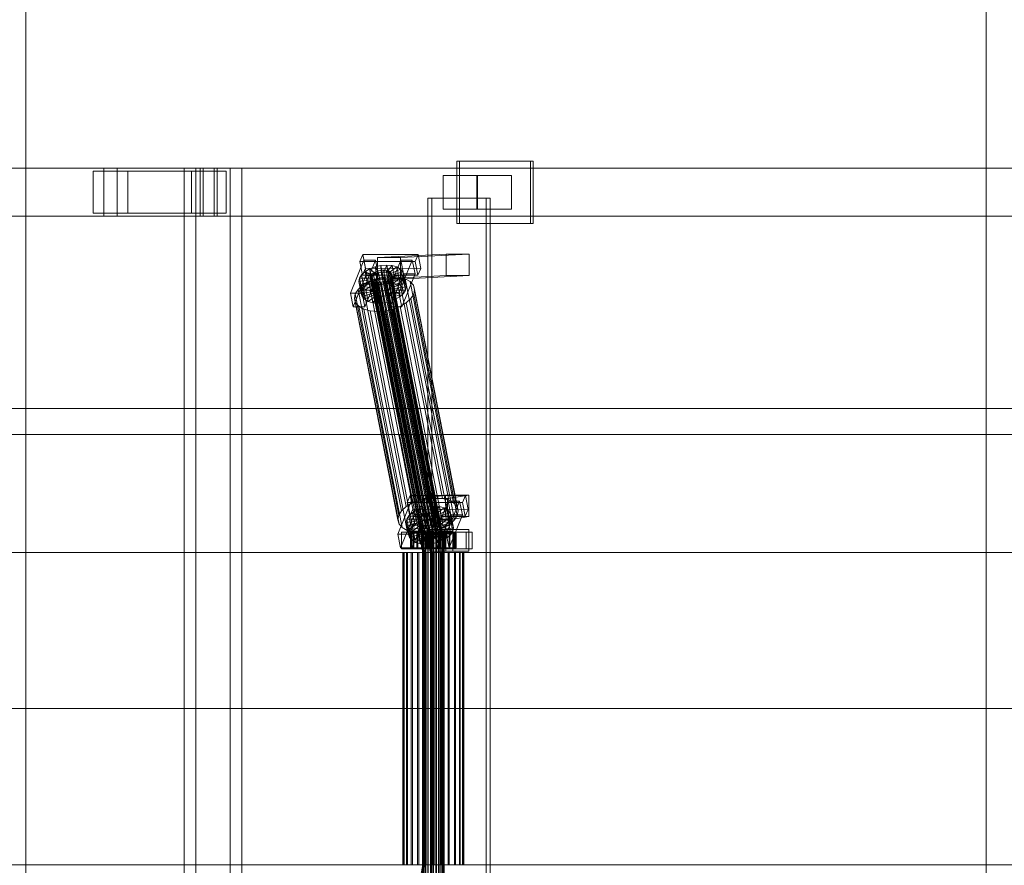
# Model space of a CAD drawing. Header units: millimetres. Extents: x -4395 to 65662, y -65530 to 6847.
# Tile 501 of 656: x 2519 to 3339, y -18130 to -17426. Entities that reach past the tile are written whole.
import ezdxf

# ---------------------------------------------------------------- set-up
doc = ezdxf.new("R2010")
doc.units = ezdxf.units.MM
doc.layers.add('superior_C01', color=7, linetype='Continuous', lineweight=0)
doc.layers.add('superior_tolva', color=7, linetype='Continuous', lineweight=0)

msp = doc.modelspace()

# ---------------------------------------------------------------- linework, layer by layer
at = {"layer": 'superior_C01'}
for p, q in [((2944.641, -17544), (2883.243, -17544)), ((2883.243, -17544), (2883.243, -17596)), ((2885.501, -17544), (2883.243, -17544)), ((2885.501, -17596), (2885.501, -17544)), ((2885.501, -17544), (2946.899, -17544)), ((2944.641, -17596), (2944.641, -17544)), ((2944.641, -17544), (2946.899, -17544)), ((2946.899, -17544), (2946.899, -17596)), ((2589.177, -17550), (1437.97, -17550)), ((1449.26, -17550), (2600.468, -17550)), ((2672.163, -17550), (1485.391, -17550)), ((1494.418, -17550), (2681.189, -17550)), ((2609.213, -17552.5), (2580.432, -17552.5)), ((2580.432, -17552.5), (2580.432, -17587.5)), ((2662.286, -17552.5), (2580.432, -17552.5)), ((2589.177, -17550), (2589.177, -17590)), ((2600.468, -17550), (2589.177, -17550)), ((3740.385, -17550), (2589.177, -17550)), ((2600.468, -17590), (2600.468, -17550)), ((2600.468, -17550), (3751.675, -17550)), ((2609.213, -17587.5), (2609.213, -17552.5)), ((2609.213, -17552.5), (2691.066, -17552.5)), ((2694.452, -17550), (2656.078, -17550)), ((2656.078, -17550), (2656.078, -18450)), ((2665.957, -17550), (2656.078, -17550)), ((2662.286, -17587.5), (2662.286, -17552.5)), ((2662.286, -17552.5), (2691.066, -17552.5)), ((2665.957, -18450), (2665.957, -17550)), ((2665.957, -17550), (2704.331, -17550)), ((2669.62, -17550), (2683.732, -17550)), ((2669.62, -17590), (2669.62, -17550)), ((3820.827, -17550), (2669.62, -17550)), ((2672.163, -17550), (2672.163, -17590)), ((2681.189, -17550), (2672.163, -17550)), ((2681.189, -17590), (2681.189, -17550)), ((2683.732, -17550), (2683.732, -17590)), ((2683.732, -17550), (3834.94, -17550)), ((2691.066, -17552.5), (2691.066, -17587.5)), ((2694.452, -18450), (2694.452, -17550)), ((2694.452, -17550), (2704.331, -17550)), ((2704.331, -17550), (2704.331, -18450)), ((2900.702, -17556), (2871.922, -17556)), ((2871.922, -17556), (2871.922, -17584)), ((2900.116, -17556), (2871.922, -17556)), ((2900.116, -17584), (2900.116, -17556)), ((2900.116, -17556), (2928.896, -17556)), ((2900.702, -17584), (2900.702, -17556)), ((2900.702, -17556), (2928.896, -17556)), ((2928.896, -17556), (2928.896, -17584)), ((2907.856, -17575), (2859.122, -17575)), ((2859.122, -17575), (2859.122, -18425)), ((2862.509, -17575), (2859.122, -17575)), ((2862.509, -18425), (2862.509, -17575)), ((2862.509, -17575), (2911.243, -17575)), ((2907.856, -18425), (2907.856, -17575)), ((2907.856, -17575), (2911.243, -17575)), ((2911.243, -17575), (2911.243, -18425)), ((2871.922, -17584), (2900.702, -17584)), ((2871.922, -17584), (2900.116, -17584)), ((2928.896, -17584), (2900.116, -17584)), ((2928.896, -17584), (2900.702, -17584)), ((1437.97, -17590), (2589.177, -17590)), ((1449.26, -17590), (2600.468, -17590)), ((1485.391, -17590), (2672.163, -17590)), ((1494.418, -17590), (2681.189, -17590)), ((2580.432, -17587.5), (2609.213, -17587.5)), ((2662.286, -17587.5), (2580.432, -17587.5)), ((2589.177, -17590), (2600.468, -17590)), ((2589.177, -17590), (3740.385, -17590)), ((2600.468, -17590), (3751.675, -17590)), ((2691.066, -17587.5), (2609.213, -17587.5)), ((2691.066, -17587.5), (2662.286, -17587.5)), ((2683.732, -17590), (2669.62, -17590)), ((2669.62, -17590), (3820.827, -17590)), ((2672.163, -17590), (2681.189, -17590)), ((2683.732, -17590), (3834.94, -17590)), ((2883.243, -17596), (2944.641, -17596)), ((2883.243, -17596), (2885.501, -17596)), ((2946.899, -17596), (2885.501, -17596)), ((2946.899, -17596), (2944.641, -17596)), ((2805.994, -17626.449), (2794.864, -17653.98)), ((2804.971, -17621.857), (2802.652, -17627.592)), ((2804.458, -17653.992), (2815.587, -17626.461)), ((2807.224, -17633.325), (2804.971, -17621.857)), ((2804.971, -17621.857), (2851.019, -17621.914)), ((2808.247, -17637.917), (2805.994, -17626.449)), ((2805.994, -17626.449), (2815.587, -17626.461)), ((2815.587, -17626.461), (2817.841, -17637.929)), ((2874.366, -17621.488), (2817.174, -17624.356)), ((2836.361, -17624.356), (2817.174, -17624.356)), ((2817.174, -17624.356), (2817.246, -17642.354)), ((2836.693, -17626.487), (2825.563, -17654.019)), ((2835.157, -17654.031), (2846.286, -17626.499)), ((2836.361, -17624.356), (2893.553, -17621.488)), ((2836.432, -17642.354), (2836.361, -17624.356)), ((2838.946, -17637.955), (2836.693, -17626.487)), ((2836.693, -17626.487), (2846.286, -17626.499)), ((2846.286, -17626.499), (2848.54, -17637.967)), ((2848.701, -17627.65), (2851.019, -17621.914)), ((2851.019, -17621.914), (2853.273, -17633.382)), ((2874.438, -17639.486), (2874.366, -17621.488)), ((2874.366, -17621.488), (2893.553, -17621.488)), ((2893.553, -17621.488), (2893.625, -17639.486)), ((2848.701, -17627.65), (2802.652, -17627.592)), ((2802.652, -17627.592), (2804.906, -17639.061)), ((2804.906, -17639.061), (2807.224, -17633.325)), ((2806.922, -17636.164), (2810.731, -17633.91)), ((2853.273, -17633.382), (2807.224, -17633.325)), ((2810.731, -17633.91), (2815.206, -17632.183)), ((2810.731, -17633.91), (2815.875, -17637.975)), ((2812.662, -17643.74), (2810.731, -17633.91)), ((2815.206, -17632.183), (2820.042, -17631.1)), ((2815.206, -17632.183), (2817.995, -17637.157)), ((2817.137, -17642.013), (2815.206, -17632.183)), ((2817.673, -17635.518), (2819.964, -17635.005)), ((2819.964, -17635.005), (2822.269, -17634.832)), ((2861.973, -17848.804), (2819.964, -17635.005)), ((2820.042, -17631.1), (2824.91, -17630.735)), ((2820.042, -17631.1), (2820.286, -17636.643)), ((2821.974, -17640.93), (2820.042, -17631.1)), ((2822.269, -17634.832), (2824.433, -17635.011)), ((2864.279, -17848.631), (2822.269, -17634.832)), ((2824.91, -17630.735), (2822.591, -17636.47)), ((2824.433, -17635.011), (2826.307, -17635.529)), ((2866.442, -17848.809), (2824.433, -17635.011)), ((2829.477, -17631.112), (2824.755, -17636.649)), ((2826.841, -17640.564), (2824.91, -17630.735)), ((2824.91, -17630.735), (2829.477, -17631.112)), ((2833.433, -17632.206), (2826.629, -17637.167)), ((2836.508, -17633.943), (2828.085, -17637.99)), ((2831.409, -17640.942), (2829.477, -17631.112)), ((2829.477, -17631.112), (2833.433, -17632.206)), ((2835.365, -17642.036), (2833.433, -17632.206)), ((2833.433, -17632.206), (2836.508, -17633.943)), ((2838.44, -17643.772), (2836.508, -17633.943)), ((2836.508, -17633.943), (2838.493, -17636.203)), ((2850.954, -17639.118), (2848.701, -17627.65)), ((2853.273, -17633.382), (2850.954, -17639.118)), ((2797.118, -17665.449), (2808.247, -17637.917)), ((2801.758, -17644.431), (2802.277, -17641.61)), ((2801.758, -17644.431), (2811.625, -17642.958)), ((2802.277, -17641.61), (2804.038, -17638.79)), ((2802.277, -17641.61), (2811.87, -17641.622)), ((2804.208, -17651.44), (2802.277, -17641.61)), ((2804.038, -17638.79), (2806.922, -17636.164)), ((2804.038, -17638.79), (2812.705, -17640.286)), ((2805.97, -17648.62), (2804.038, -17638.79)), ((2804.906, -17639.061), (2850.954, -17639.118)), ((2817.841, -17637.929), (2806.711, -17665.461)), ((2806.922, -17636.164), (2814.071, -17639.042)), ((2808.853, -17645.994), (2806.922, -17636.164)), ((2817.841, -17637.929), (2808.247, -17637.917)), ((2810.014, -17644.416), (2815.997, -17642.107)), ((2811.303, -17641.32), (2811.549, -17639.983)), ((2811.662, -17642.566), (2811.303, -17641.32)), ((2853.312, -17855.119), (2811.303, -17641.32)), ((2811.549, -17639.983), (2812.383, -17638.648)), ((2853.558, -17853.782), (2811.549, -17639.983)), ((2811.87, -17641.622), (2811.625, -17642.958)), ((2811.625, -17642.958), (2811.984, -17644.204)), ((2811.625, -17642.958), (2813.556, -17652.788)), ((2812.602, -17643.637), (2811.662, -17642.566)), ((2853.671, -17856.365), (2811.662, -17642.566)), ((2812.705, -17640.286), (2811.87, -17641.622)), ((2811.87, -17641.622), (2813.802, -17651.452)), ((2812.383, -17638.648), (2813.749, -17637.404)), ((2854.392, -17852.446), (2812.383, -17638.648)), ((2817.137, -17642.013), (2812.662, -17643.74)), ((2814.071, -17639.042), (2812.705, -17640.286)), ((2812.705, -17640.286), (2814.636, -17650.116)), ((2813.749, -17637.404), (2815.553, -17636.336)), ((2855.758, -17851.202), (2813.749, -17637.404)), ((2815.875, -17637.975), (2814.071, -17639.042)), ((2814.071, -17639.042), (2816.002, -17648.872)), ((2815.553, -17636.336), (2817.673, -17635.518)), ((2857.562, -17850.135), (2815.553, -17636.336)), ((2817.995, -17637.157), (2815.875, -17637.975)), ((2815.875, -17637.975), (2817.806, -17647.804)), ((2815.997, -17642.107), (2822.462, -17640.659)), ((2852.211, -17826.416), (2815.997, -17642.107)), ((2821.974, -17640.93), (2817.137, -17642.013)), ((2819.926, -17646.986), (2817.137, -17642.013)), ((2874.438, -17639.486), (2817.246, -17642.354)), ((2817.246, -17642.354), (2836.432, -17642.354)), ((2859.682, -17849.317), (2817.673, -17635.518)), ((2820.286, -17636.643), (2817.995, -17637.157)), ((2817.995, -17637.157), (2819.926, -17646.986)), ((2822.591, -17636.47), (2820.286, -17636.643)), ((2820.286, -17636.643), (2822.217, -17646.473)), ((2826.841, -17640.564), (2821.974, -17640.93)), ((2822.217, -17646.473), (2821.974, -17640.93)), ((2822.462, -17640.659), (2828.969, -17640.17)), ((2858.677, -17824.968), (2822.462, -17640.659)), ((2822.591, -17636.47), (2824.523, -17646.3)), ((2824.755, -17636.649), (2822.591, -17636.47)), ((2824.523, -17646.3), (2826.841, -17640.564)), ((2824.755, -17636.649), (2826.686, -17646.479)), ((2826.629, -17637.167), (2824.755, -17636.649)), ((2826.616, -17642.585), (2824.812, -17643.652)), ((2826.307, -17635.529), (2827.763, -17636.352)), ((2868.316, -17849.328), (2826.307, -17635.529)), ((2827.982, -17641.341), (2826.616, -17642.585)), ((2868.626, -17856.383), (2826.616, -17642.585)), ((2826.629, -17637.167), (2828.56, -17646.997)), ((2828.085, -17637.99), (2826.629, -17637.167)), ((2826.686, -17646.479), (2831.409, -17640.942)), ((2831.409, -17640.942), (2826.841, -17640.564)), ((2826.938, -17644.223), (2828.304, -17642.979)), ((2827.763, -17636.352), (2828.703, -17637.422)), ((2869.773, -17850.15), (2827.763, -17636.352)), ((2827.817, -17665.487), (2838.946, -17637.955)), ((2828.817, -17640.005), (2827.982, -17641.341)), ((2869.992, -17855.139), (2827.982, -17641.341)), ((2828.085, -17637.99), (2830.017, -17647.82)), ((2829.025, -17639.061), (2828.085, -17637.99)), ((2828.304, -17642.979), (2829.139, -17641.643)), ((2836.971, -17644.475), (2828.304, -17642.979)), ((2828.304, -17642.979), (2830.236, -17652.809)), ((2828.56, -17646.997), (2835.365, -17642.036)), ((2828.703, -17637.422), (2829.063, -17638.668)), ((2870.713, -17851.221), (2828.703, -17637.422)), ((2829.063, -17638.668), (2828.817, -17640.005)), ((2828.817, -17640.005), (2870.826, -17853.804)), ((2828.969, -17640.17), (2835.075, -17640.674)), ((2865.184, -17824.479), (2828.969, -17640.17)), ((2838.493, -17636.203), (2829.025, -17639.061)), ((2829.025, -17639.061), (2830.957, -17648.891)), ((2829.384, -17640.307), (2829.025, -17639.061)), ((2871.072, -17852.467), (2829.063, -17638.668)), ((2829.139, -17641.643), (2829.384, -17640.307)), ((2829.139, -17641.643), (2838.732, -17641.655)), ((2831.07, -17651.473), (2829.139, -17641.643)), ((2839.251, -17638.834), (2829.384, -17640.307)), ((2829.384, -17640.307), (2831.316, -17650.137)), ((2835.365, -17642.036), (2831.409, -17640.942)), ((2835.075, -17640.674), (2840.364, -17642.137)), ((2871.29, -17824.984), (2835.075, -17640.674)), ((2838.44, -17643.772), (2835.365, -17642.036)), ((2893.625, -17639.486), (2836.432, -17642.354)), ((2838.732, -17641.655), (2836.971, -17644.475)), ((2848.54, -17637.967), (2837.41, -17665.499)), ((2840.424, -17646.033), (2838.493, -17636.203)), ((2838.493, -17636.203), (2839.251, -17638.834)), ((2839.251, -17638.834), (2838.732, -17641.655)), ((2838.732, -17641.655), (2840.663, -17651.485)), ((2848.54, -17637.967), (2838.946, -17637.955)), ((2841.183, -17648.664), (2839.251, -17638.834)), ((2840.364, -17642.137), (2844.474, -17644.459)), ((2876.579, -17826.446), (2840.364, -17642.137)), ((2893.625, -17639.486), (2874.438, -17639.486)), ((2798.713, -17654.709), (2801.067, -17650.939)), ((2801.067, -17650.939), (2804.922, -17647.428)), ((2837.282, -17835.248), (2801.067, -17650.939)), ((2802.516, -17647.062), (2801.758, -17644.431)), ((2803.689, -17654.261), (2801.758, -17644.431)), ((2802.516, -17647.062), (2811.984, -17644.204)), ((2804.501, -17649.322), (2802.516, -17647.062)), ((2804.448, -17656.892), (2802.516, -17647.062)), ((2804.208, -17651.44), (2803.689, -17654.261)), ((2805.97, -17648.62), (2804.208, -17651.44)), ((2813.802, -17651.452), (2804.208, -17651.44)), ((2804.501, -17649.322), (2812.924, -17645.275)), ((2807.576, -17651.059), (2804.501, -17649.322)), ((2806.432, -17659.152), (2804.501, -17649.322)), ((2804.922, -17647.428), (2810.014, -17644.416)), ((2841.137, -17831.737), (2804.922, -17647.428)), ((2808.853, -17645.994), (2805.97, -17648.62)), ((2814.636, -17650.116), (2805.97, -17648.62)), ((2807.576, -17651.059), (2814.38, -17646.098)), ((2811.532, -17652.153), (2807.576, -17651.059)), ((2809.507, -17660.889), (2807.576, -17651.059)), ((2812.662, -17643.74), (2808.853, -17645.994)), ((2816.002, -17648.872), (2808.853, -17645.994)), ((2846.229, -17828.725), (2810.014, -17644.416)), ((2811.532, -17652.153), (2816.254, -17646.616)), ((2811.984, -17644.204), (2812.924, -17645.275)), ((2811.984, -17644.204), (2813.915, -17654.034)), ((2814.058, -17644.459), (2812.602, -17643.637)), ((2854.611, -17857.435), (2812.602, -17643.637)), ((2817.806, -17647.804), (2812.662, -17643.74)), ((2812.924, -17645.275), (2814.38, -17646.098)), ((2812.924, -17645.275), (2814.855, -17655.105)), ((2813.556, -17652.788), (2813.802, -17651.452)), ((2813.802, -17651.452), (2814.636, -17650.116)), ((2815.932, -17644.978), (2814.058, -17644.459)), ((2856.068, -17858.258), (2814.058, -17644.459)), ((2814.38, -17646.098), (2816.254, -17646.616)), ((2814.38, -17646.098), (2816.312, -17655.927)), ((2814.636, -17650.116), (2816.002, -17648.872)), ((2818.096, -17645.156), (2815.932, -17644.978)), ((2857.941, -17858.776), (2815.932, -17644.978)), ((2816.002, -17648.872), (2817.806, -17647.804)), ((2816.099, -17652.53), (2818.418, -17646.795)), ((2816.254, -17646.616), (2818.418, -17646.795)), ((2816.254, -17646.616), (2818.186, -17656.446)), ((2817.806, -17647.804), (2819.926, -17646.986)), ((2820.402, -17644.983), (2818.096, -17645.156)), ((2860.105, -17858.955), (2818.096, -17645.156)), ((2818.418, -17646.795), (2820.723, -17646.622)), ((2818.418, -17646.795), (2820.349, -17656.624)), ((2819.926, -17646.986), (2822.217, -17646.473)), ((2822.692, -17644.47), (2820.402, -17644.983)), ((2862.411, -17858.782), (2820.402, -17644.983)), ((2820.723, -17646.622), (2823.014, -17646.108)), ((2820.967, -17652.165), (2820.723, -17646.622)), ((2820.723, -17646.622), (2822.655, -17656.451)), ((2825.803, -17651.082), (2820.967, -17652.165)), ((2822.217, -17646.473), (2824.523, -17646.3)), ((2824.812, -17643.652), (2822.692, -17644.47)), ((2864.702, -17858.269), (2822.692, -17644.47)), ((2823.014, -17646.108), (2825.134, -17645.29)), ((2825.803, -17651.082), (2823.014, -17646.108)), ((2823.014, -17646.108), (2824.946, -17655.938)), ((2824.523, -17646.3), (2826.686, -17646.479)), ((2866.821, -17857.451), (2824.812, -17643.652)), ((2825.134, -17645.29), (2826.938, -17644.223)), ((2830.278, -17649.355), (2825.134, -17645.29)), ((2825.134, -17645.29), (2827.066, -17655.12)), ((2830.278, -17649.355), (2825.803, -17651.082)), ((2827.734, -17660.912), (2825.803, -17651.082)), ((2826.686, -17646.479), (2828.56, -17646.997)), ((2834.087, -17647.101), (2826.938, -17644.223)), ((2826.938, -17644.223), (2828.87, -17654.053)), ((2828.56, -17646.997), (2830.017, -17647.82)), ((2830.017, -17647.82), (2838.44, -17643.772)), ((2830.017, -17647.82), (2830.957, -17648.891)), ((2831.07, -17651.473), (2830.236, -17652.809)), ((2834.087, -17647.101), (2830.278, -17649.355)), ((2832.21, -17659.184), (2830.278, -17649.355)), ((2830.957, -17648.891), (2840.424, -17646.033)), ((2830.957, -17648.891), (2831.316, -17650.137)), ((2831.316, -17650.137), (2831.07, -17651.473)), ((2840.663, -17651.485), (2831.07, -17651.473)), ((2831.316, -17650.137), (2841.183, -17648.664)), ((2836.971, -17644.475), (2834.087, -17647.101)), ((2836.019, -17656.931), (2834.087, -17647.101)), ((2838.902, -17654.305), (2836.971, -17644.475)), ((2840.424, -17646.033), (2838.44, -17643.772)), ((2838.902, -17654.305), (2840.663, -17651.485)), ((2841.183, -17648.664), (2840.424, -17646.033)), ((2840.663, -17651.485), (2841.183, -17648.664)), ((2844.474, -17644.459), (2847.127, -17647.481)), ((2880.689, -17828.768), (2844.474, -17644.459)), ((2847.127, -17647.481), (2848.141, -17650.998)), ((2883.342, -17831.79), (2847.127, -17647.481)), ((2848.141, -17650.998), (2847.447, -17654.769)), ((2884.356, -17835.307), (2848.141, -17650.998)), ((2804.458, -17653.992), (2794.864, -17653.98)), ((2794.864, -17653.98), (2797.118, -17665.449)), ((2798.019, -17658.48), (2798.713, -17654.709)), ((2799.032, -17661.997), (2798.019, -17658.48)), ((2834.233, -17842.789), (2798.019, -17658.48)), ((2834.927, -17839.018), (2798.713, -17654.709)), ((2813.556, -17652.788), (2803.689, -17654.261)), ((2803.689, -17654.261), (2804.448, -17656.892)), ((2813.915, -17654.034), (2804.448, -17656.892)), ((2804.448, -17656.892), (2806.432, -17659.152)), ((2806.711, -17665.461), (2804.458, -17653.992)), ((2814.855, -17655.105), (2806.432, -17659.152)), ((2806.432, -17659.152), (2809.507, -17660.889)), ((2816.312, -17655.927), (2809.507, -17660.889)), ((2816.099, -17652.53), (2811.532, -17652.153)), ((2813.463, -17661.983), (2811.532, -17652.153)), ((2818.186, -17656.446), (2813.463, -17661.983)), ((2813.915, -17654.034), (2813.556, -17652.788)), ((2814.855, -17655.105), (2813.915, -17654.034)), ((2816.312, -17655.927), (2814.855, -17655.105)), ((2820.967, -17652.165), (2816.099, -17652.53)), ((2818.03, -17662.36), (2816.099, -17652.53)), ((2818.186, -17656.446), (2816.312, -17655.927)), ((2820.349, -17656.624), (2818.03, -17662.36)), ((2820.349, -17656.624), (2818.186, -17656.446)), ((2822.655, -17656.451), (2820.349, -17656.624)), ((2822.898, -17661.995), (2820.967, -17652.165)), ((2824.946, -17655.938), (2822.655, -17656.451)), ((2822.655, -17656.451), (2822.898, -17661.995)), ((2827.066, -17655.12), (2824.946, -17655.938)), ((2824.946, -17655.938), (2827.734, -17660.912)), ((2835.157, -17654.031), (2825.563, -17654.019)), ((2825.563, -17654.019), (2827.817, -17665.487)), ((2828.87, -17654.053), (2827.066, -17655.12)), ((2827.066, -17655.12), (2832.21, -17659.184)), ((2827.734, -17660.912), (2832.21, -17659.184)), ((2830.236, -17652.809), (2828.87, -17654.053)), ((2828.87, -17654.053), (2836.019, -17656.931)), ((2830.236, -17652.809), (2838.902, -17654.305)), ((2832.21, -17659.184), (2836.019, -17656.931)), ((2837.41, -17665.499), (2835.157, -17654.031)), ((2836.019, -17656.931), (2838.902, -17654.305)), ((2845.092, -17658.539), (2841.238, -17662.05)), ((2847.447, -17654.769), (2845.092, -17658.539)), ((2881.307, -17842.848), (2845.092, -17658.539)), ((2847.447, -17654.769), (2883.662, -17839.078)), ((2797.118, -17665.449), (2806.711, -17665.461)), ((2801.685, -17665.019), (2799.032, -17661.997)), ((2835.247, -17846.306), (2799.032, -17661.997)), ((2805.796, -17667.341), (2801.685, -17665.019)), ((2837.9, -17849.328), (2801.685, -17665.019)), ((2811.084, -17668.803), (2805.796, -17667.341)), ((2842.011, -17851.65), (2805.796, -17667.341)), ((2809.507, -17660.889), (2813.463, -17661.983)), ((2813.463, -17661.983), (2818.03, -17662.36)), ((2818.03, -17662.36), (2822.898, -17661.995)), ((2822.898, -17661.995), (2827.734, -17660.912)), ((2830.163, -17667.371), (2823.698, -17668.819)), ((2827.817, -17665.487), (2837.41, -17665.499)), ((2836.146, -17665.062), (2830.163, -17667.371)), ((2866.378, -17851.68), (2830.163, -17667.371)), ((2841.238, -17662.05), (2836.146, -17665.062)), ((2872.36, -17849.371), (2836.146, -17665.062)), ((2877.453, -17846.359), (2841.238, -17662.05)), ((2817.19, -17669.308), (2811.084, -17668.803)), ((2847.299, -17853.113), (2811.084, -17668.803)), ((2823.698, -17668.819), (2817.19, -17669.308)), ((2853.405, -17853.617), (2817.19, -17669.308)), ((2859.913, -17853.128), (2823.698, -17668.819)), ((1105.699, -17750), (10210.031, -17750)), ((10211.451, -17750), (1107.119, -17750)), ((1895.052, -17771.702), (2835.677, -17771.702)), ((2837.361, -17771.702), (1896.736, -17771.702)), ((2835.677, -17771.702), (2854.991, -17870)), ((2835.677, -17771.702), (2837.361, -17771.702)), ((2835.677, -17771.702), (3776.302, -17771.702)), ((2856.675, -17870), (2837.361, -17771.702)), ((3777.985, -17771.702), (2837.361, -17771.702)), ((2844.405, -17822.549), (2842.086, -17828.285)), ((2846.658, -17834.017), (2844.405, -17822.549)), ((2844.405, -17822.549), (2890.453, -17822.606)), ((2874.055, -17822.189), (2856.527, -17825.057)), ((2874.289, -17840.17), (2874.055, -17822.189)), ((2874.055, -17822.189), (2893.241, -17822.189)), ((2875.713, -17825.057), (2893.241, -17822.189)), ((2888.135, -17828.342), (2890.453, -17822.606)), ((2890.453, -17822.606), (2892.707, -17834.074)), ((2893.241, -17822.189), (2893.476, -17840.17)), ((2845.428, -17827.141), (2834.298, -17854.673)), ((2841.137, -17831.737), (2837.282, -17835.248)), ((2846.229, -17828.725), (2841.137, -17831.737)), ((2888.135, -17828.342), (2842.086, -17828.285)), ((2842.086, -17828.285), (2844.34, -17839.753)), ((2843.892, -17854.685), (2855.021, -17827.153)), ((2847.681, -17838.609), (2845.428, -17827.141)), ((2845.428, -17827.141), (2855.021, -17827.153)), ((2852.211, -17826.416), (2846.229, -17828.725)), ((2858.677, -17824.968), (2852.211, -17826.416)), ((2854.64, -17832.875), (2859.476, -17831.792)), ((2855.021, -17827.153), (2857.275, -17838.621)), ((2875.713, -17825.057), (2856.527, -17825.057)), ((2856.527, -17825.057), (2856.761, -17843.038)), ((2865.184, -17824.479), (2858.677, -17824.968)), ((2859.476, -17831.792), (2864.344, -17831.427)), ((2859.476, -17831.792), (2859.72, -17837.336)), ((2861.408, -17841.622), (2859.476, -17831.792)), ((2864.344, -17831.427), (2862.025, -17837.163)), ((2868.911, -17831.804), (2864.189, -17837.341)), ((2866.275, -17841.257), (2864.344, -17831.427)), ((2864.344, -17831.427), (2868.911, -17831.804)), ((2876.127, -17827.179), (2864.997, -17854.711)), ((2871.29, -17824.984), (2865.184, -17824.479)), ((2870.843, -17841.634), (2868.911, -17831.804)), ((2868.911, -17831.804), (2872.867, -17832.898)), ((2876.579, -17826.446), (2871.29, -17824.984)), ((2874.591, -17854.723), (2885.72, -17827.191)), ((2875.948, -17843.038), (2875.713, -17825.057)), ((2878.38, -17838.647), (2876.127, -17827.179)), ((2876.127, -17827.179), (2885.72, -17827.191)), ((2880.689, -17828.768), (2876.579, -17826.446)), ((2883.342, -17831.79), (2880.689, -17828.768)), ((2884.356, -17835.307), (2883.342, -17831.79)), ((2885.72, -17827.191), (2887.974, -17838.659)), ((2890.388, -17839.81), (2888.135, -17828.342)), ((2834.927, -17839.018), (2834.233, -17842.789)), ((2837.282, -17835.248), (2834.927, -17839.018)), ((2836.552, -17866.141), (2847.681, -17838.609)), ((2841.711, -17842.302), (2843.472, -17839.482)), ((2843.472, -17839.482), (2846.356, -17836.856)), ((2843.472, -17839.482), (2852.139, -17840.978)), ((2845.404, -17849.312), (2843.472, -17839.482)), ((2844.34, -17839.753), (2846.658, -17834.017)), ((2844.34, -17839.753), (2890.388, -17839.81)), ((2857.275, -17838.621), (2846.145, -17866.153)), ((2846.356, -17836.856), (2850.165, -17834.603)), ((2846.356, -17836.856), (2853.505, -17839.734)), ((2848.287, -17846.686), (2846.356, -17836.856)), ((2892.707, -17834.074), (2846.658, -17834.017)), ((2857.275, -17838.621), (2847.681, -17838.609)), ((2850.165, -17834.603), (2854.64, -17832.875)), ((2850.165, -17834.603), (2855.309, -17838.667)), ((2852.096, -17844.433), (2850.165, -17834.603)), ((2853.505, -17839.734), (2852.139, -17840.978)), ((2855.309, -17838.667), (2853.505, -17839.734)), ((2853.505, -17839.734), (2855.436, -17849.564)), ((2854.64, -17832.875), (2857.429, -17837.849)), ((2856.571, -17842.705), (2854.64, -17832.875)), ((2857.429, -17837.849), (2855.309, -17838.667)), ((2855.309, -17838.667), (2857.24, -17848.497)), ((2874.289, -17840.17), (2856.761, -17843.038)), ((2859.72, -17837.336), (2857.429, -17837.849)), ((2857.429, -17837.849), (2859.36, -17847.679)), ((2862.025, -17837.163), (2859.72, -17837.336)), ((2859.72, -17837.336), (2861.651, -17847.165)), ((2862.025, -17837.163), (2863.957, -17846.992)), ((2864.189, -17837.341), (2862.025, -17837.163)), ((2864.189, -17837.341), (2866.12, -17847.171)), ((2866.063, -17837.86), (2864.189, -17837.341)), ((2872.867, -17832.898), (2866.063, -17837.86)), ((2866.063, -17837.86), (2867.994, -17847.689)), ((2867.519, -17838.682), (2866.063, -17837.86)), ((2867.251, -17866.179), (2878.38, -17838.647)), ((2875.942, -17834.635), (2867.519, -17838.682)), ((2867.519, -17838.682), (2869.451, -17848.512)), ((2868.459, -17839.753), (2867.519, -17838.682)), ((2877.927, -17836.895), (2868.459, -17839.753)), ((2868.459, -17839.753), (2870.391, -17849.583)), ((2868.818, -17840.999), (2868.459, -17839.753)), ((2878.685, -17839.526), (2868.818, -17840.999)), ((2874.799, -17842.728), (2872.867, -17832.898)), ((2872.867, -17832.898), (2875.942, -17834.635)), ((2893.476, -17840.17), (2874.289, -17840.17)), ((2877.874, -17844.465), (2875.942, -17834.635)), ((2875.942, -17834.635), (2877.927, -17836.895)), ((2893.476, -17840.17), (2875.948, -17843.038)), ((2887.974, -17838.659), (2876.844, -17866.191)), ((2879.858, -17846.725), (2877.927, -17836.895)), ((2877.927, -17836.895), (2878.685, -17839.526)), ((2878.685, -17839.526), (2878.166, -17842.347)), ((2887.974, -17838.659), (2878.38, -17838.647)), ((2880.617, -17849.356), (2878.685, -17839.526)), ((2881.307, -17842.848), (2883.662, -17839.078)), ((2883.662, -17839.078), (2884.356, -17835.307)), ((2892.707, -17834.074), (2890.388, -17839.81)), ((2834.233, -17842.789), (2835.247, -17846.306)), ((2835.247, -17846.306), (2837.9, -17849.328)), ((2841.192, -17845.123), (2841.711, -17842.302)), ((2841.192, -17845.123), (2851.059, -17843.65)), ((2841.95, -17847.754), (2841.192, -17845.123)), ((2843.123, -17854.953), (2841.192, -17845.123)), ((2841.711, -17842.302), (2851.304, -17842.314)), ((2843.642, -17852.132), (2841.711, -17842.302)), ((2841.95, -17847.754), (2851.418, -17844.897)), ((2843.935, -17850.015), (2841.95, -17847.754)), ((2843.882, -17857.584), (2841.95, -17847.754)), ((2843.935, -17850.015), (2852.358, -17845.967)), ((2848.287, -17846.686), (2845.404, -17849.312)), ((2847.01, -17851.751), (2853.814, -17846.79)), ((2852.096, -17844.433), (2848.287, -17846.686)), ((2855.436, -17849.564), (2848.287, -17846.686)), ((2850.966, -17852.845), (2855.688, -17847.308)), ((2851.304, -17842.314), (2851.059, -17843.65)), ((2851.059, -17843.65), (2851.418, -17844.897)), ((2851.059, -17843.65), (2852.99, -17853.48)), ((2852.139, -17840.978), (2851.304, -17842.314)), ((2851.304, -17842.314), (2853.236, -17852.144)), ((2851.418, -17844.897), (2852.358, -17845.967)), ((2851.418, -17844.897), (2853.349, -17854.726)), ((2856.571, -17842.705), (2852.096, -17844.433)), ((2857.24, -17848.497), (2852.096, -17844.433)), ((2852.139, -17840.978), (2854.07, -17850.808)), ((2852.358, -17845.967), (2853.814, -17846.79)), ((2852.358, -17845.967), (2854.289, -17855.797)), ((2853.814, -17846.79), (2855.688, -17847.308)), ((2853.814, -17846.79), (2855.746, -17856.62)), ((2855.533, -17853.223), (2857.852, -17847.487)), ((2855.688, -17847.308), (2857.852, -17847.487)), ((2855.688, -17847.308), (2857.62, -17857.138)), ((2861.408, -17841.622), (2856.571, -17842.705)), ((2859.36, -17847.679), (2856.571, -17842.705)), ((2856.761, -17843.038), (2875.948, -17843.038)), ((2857.24, -17848.497), (2859.36, -17847.679)), ((2857.852, -17847.487), (2860.157, -17847.314)), ((2857.852, -17847.487), (2859.783, -17857.317)), ((2859.36, -17847.679), (2861.651, -17847.165)), ((2860.157, -17847.314), (2862.448, -17846.801)), ((2860.401, -17852.857), (2860.157, -17847.314)), ((2860.157, -17847.314), (2862.089, -17857.144)), ((2866.275, -17841.257), (2861.408, -17841.622)), ((2861.651, -17847.165), (2861.408, -17841.622)), ((2861.651, -17847.165), (2863.957, -17846.992)), ((2862.448, -17846.801), (2864.568, -17845.983)), ((2865.237, -17851.774), (2862.448, -17846.801)), ((2862.448, -17846.801), (2864.38, -17856.631)), ((2863.957, -17846.992), (2866.275, -17841.257)), ((2863.957, -17846.992), (2866.12, -17847.171)), ((2864.568, -17845.983), (2866.372, -17844.915)), ((2869.712, -17850.047), (2864.568, -17845.983)), ((2864.568, -17845.983), (2866.5, -17855.812)), ((2866.12, -17847.171), (2870.843, -17841.634)), ((2866.12, -17847.171), (2867.994, -17847.689)), ((2870.843, -17841.634), (2866.275, -17841.257)), ((2866.372, -17844.915), (2867.738, -17843.671)), ((2873.521, -17847.793), (2866.372, -17844.915)), ((2866.372, -17844.915), (2868.304, -17854.745)), ((2867.738, -17843.671), (2868.573, -17842.335)), ((2876.405, -17845.167), (2867.738, -17843.671)), ((2867.738, -17843.671), (2869.67, -17853.501)), ((2867.994, -17847.689), (2874.799, -17842.728)), ((2867.994, -17847.689), (2869.451, -17848.512)), ((2868.573, -17842.335), (2868.818, -17840.999)), ((2868.573, -17842.335), (2878.166, -17842.347)), ((2870.504, -17852.165), (2868.573, -17842.335)), ((2868.818, -17840.999), (2870.75, -17850.829)), ((2869.451, -17848.512), (2877.874, -17844.465)), ((2873.521, -17847.793), (2869.712, -17850.047)), ((2870.391, -17849.583), (2879.858, -17846.725)), ((2874.799, -17842.728), (2870.843, -17841.634)), ((2872.36, -17849.371), (2877.453, -17846.359)), ((2876.405, -17845.167), (2873.521, -17847.793)), ((2875.453, -17857.623), (2873.521, -17847.793)), ((2877.874, -17844.465), (2874.799, -17842.728)), ((2878.166, -17842.347), (2876.405, -17845.167)), ((2878.336, -17854.997), (2876.405, -17845.167)), ((2877.453, -17846.359), (2881.307, -17842.848)), ((2879.858, -17846.725), (2877.874, -17844.465)), ((2878.166, -17842.347), (2880.097, -17852.177)), ((2880.617, -17849.356), (2879.858, -17846.725)), ((2843.892, -17854.685), (2834.298, -17854.673)), ((2834.298, -17854.673), (2836.552, -17866.141)), ((2846.8, -17853), (2837.206, -17853)), ((2837.206, -17853), (2837.206, -17867)), ((2850.755, -17853), (2837.206, -17853)), ((2837.9, -17849.328), (2842.011, -17851.65)), ((2842.011, -17851.65), (2847.299, -17853.113)), ((2843.642, -17852.132), (2843.123, -17854.953)), ((2852.99, -17853.48), (2843.123, -17854.953)), ((2843.123, -17854.953), (2843.882, -17857.584)), ((2845.404, -17849.312), (2843.642, -17852.132)), ((2853.236, -17852.144), (2843.642, -17852.132)), ((2853.349, -17854.726), (2843.882, -17857.584)), ((2846.145, -17866.153), (2843.892, -17854.685)), ((2847.01, -17851.751), (2843.935, -17850.015)), ((2845.866, -17859.844), (2843.935, -17850.015)), ((2845.378, -17854), (2844.85, -17854)), ((2844.85, -17854), (2854.847, -17854)), ((2844.85, -17866), (2844.85, -17854)), ((2844.85, -17854), (2845.617, -17854)), ((2847.164, -17854), (2845.378, -17854)), ((2845.378, -17854), (2855.097, -17854)), ((2845.378, -17866), (2845.378, -17854)), ((2854.07, -17850.808), (2845.404, -17849.312)), ((2845.617, -17854), (2855.21, -17854)), ((2845.617, -17866), (2845.617, -17854)), ((2845.617, -17854), (2847.626, -17854)), ((2854.289, -17855.797), (2845.866, -17859.844)), ((2846.8, -17867), (2846.8, -17853)), ((2846.8, -17853), (2860.348, -17853)), ((2850.966, -17852.845), (2847.01, -17851.751)), ((2848.941, -17861.581), (2847.01, -17851.751)), ((2850.086, -17854), (2847.164, -17854)), ((2847.164, -17854), (2855.943, -17854)), ((2847.164, -17866), (2847.164, -17854)), ((2847.299, -17853.113), (2853.405, -17853.617)), ((2893.36, -17853), (2847.312, -17853)), ((2847.312, -17853), (2847.312, -17867)), ((2850.135, -17853), (2847.312, -17853)), ((2847.626, -17854), (2856.162, -17854)), ((2847.626, -17866), (2847.626, -17854)), ((2847.626, -17854), (2850.74, -17854)), ((2853.947, -17854), (2850.086, -17854)), ((2850.086, -17854), (2857.327, -17854)), ((2850.086, -17866), (2850.086, -17854)), ((2850.135, -17867), (2850.135, -17853)), ((2850.135, -17853), (2896.183, -17853)), ((2850.74, -17854), (2857.637, -17854)), ((2850.74, -17866), (2850.74, -17854)), ((2850.74, -17854), (2854.748, -17854)), ((2850.755, -17867), (2850.755, -17853)), ((2850.755, -17853), (2860.348, -17853)), ((2855.533, -17853.223), (2850.966, -17852.845)), ((2852.897, -17862.675), (2850.966, -17852.845)), ((2852.99, -17853.48), (2853.236, -17852.144)), ((2853.349, -17854.726), (2852.99, -17853.48)), ((2853.236, -17852.144), (2854.07, -17850.808)), ((2853.558, -17853.782), (2853.312, -17855.119)), ((2853.312, -17855.119), (2853.671, -17856.365)), ((2854.289, -17855.797), (2853.349, -17854.726)), ((2853.405, -17853.617), (2859.913, -17853.128)), ((2854.392, -17852.446), (2853.558, -17853.782)), ((2853.671, -17856.365), (2854.611, -17857.435)), ((2858.482, -17854), (2853.947, -17854)), ((2853.947, -17854), (2859.156, -17854)), ((2853.947, -17866), (2853.947, -17854)), ((2854.07, -17850.808), (2855.436, -17849.564)), ((2855.746, -17856.62), (2854.289, -17855.797)), ((2855.758, -17851.202), (2854.392, -17852.446)), ((2854.748, -17854), (2859.535, -17854)), ((2854.748, -17866), (2854.748, -17854)), ((2854.748, -17854), (2859.375, -17854)), ((2855.097, -17852), (2854.847, -17852)), ((2854.847, -17852), (2855.21, -17852)), ((2854.847, -18148), (2854.847, -17852)), ((2854.847, -17854), (2855.097, -17854)), ((2854.847, -17854), (2854.847, -17866)), ((2855.21, -17854), (2854.847, -17854)), ((2855.943, -17852), (2855.097, -17852)), ((2855.097, -18148), (2855.097, -17852)), ((2855.097, -17854), (2855.943, -17854)), ((2855.097, -17854), (2855.097, -17866)), ((2855.21, -17852), (2856.162, -17852)), ((2855.21, -18148), (2855.21, -17852)), ((2855.21, -17854), (2855.21, -17866)), ((2856.162, -17854), (2855.21, -17854)), ((2855.436, -17849.564), (2857.24, -17848.497)), ((2860.401, -17852.857), (2855.533, -17853.223)), ((2857.464, -17863.052), (2855.533, -17853.223)), ((2857.562, -17850.135), (2855.758, -17851.202)), ((2857.327, -17852), (2855.943, -17852)), ((2855.943, -18148), (2855.943, -17852)), ((2855.943, -17854), (2857.327, -17854)), ((2855.943, -17854), (2855.943, -17866)), ((2856.162, -17852), (2857.637, -17852)), ((2856.162, -18148), (2856.162, -17852)), ((2856.162, -17854), (2856.162, -17866)), ((2857.637, -17854), (2856.162, -17854)), ((2859.156, -17852), (2857.327, -17852)), ((2857.327, -18148), (2857.327, -17852)), ((2857.327, -17854), (2859.156, -17854)), ((2857.327, -17854), (2857.327, -17866)), ((2859.682, -17849.317), (2857.562, -17850.135)), ((2857.637, -17852), (2859.535, -17852)), ((2857.637, -18148), (2857.637, -17852)), ((2857.637, -17854), (2857.637, -17866)), ((2859.535, -17854), (2857.637, -17854)), ((2863.382, -17854), (2858.482, -17854)), ((2858.482, -17854), (2861.304, -17854)), ((2858.482, -17866), (2858.482, -17854)), ((2861.304, -17852), (2859.156, -17852)), ((2859.156, -18148), (2859.156, -17852)), ((2859.156, -17854), (2861.304, -17854)), ((2859.156, -17854), (2859.156, -17866)), ((2859.375, -17854), (2861.727, -17854)), ((2859.375, -17866), (2859.375, -17854)), ((2859.375, -17854), (2864.307, -17854)), ((2859.535, -17852), (2861.727, -17852)), ((2859.535, -18148), (2859.535, -17852)), ((2859.535, -17854), (2859.535, -17866)), ((2861.727, -17854), (2859.535, -17854)), ((2861.973, -17848.804), (2859.682, -17849.317)), ((2859.913, -17853.128), (2866.378, -17851.68)), ((2860.348, -17853), (2860.348, -17867)), ((2865.237, -17851.774), (2860.401, -17852.857)), ((2862.332, -17862.687), (2860.401, -17852.857)), ((2879.93, -17851), (2860.743, -17851)), ((2860.743, -17851), (2860.743, -17869)), ((2874.178, -17851), (2860.743, -17851)), ((2863.625, -17852), (2861.304, -17852)), ((2861.304, -18148), (2861.304, -17852)), ((2861.304, -17854), (2863.625, -17854)), ((2861.304, -17854), (2861.304, -17866)), ((2861.727, -17852), (2864.063, -17852)), ((2861.727, -18148), (2861.727, -17852)), ((2861.727, -17854), (2861.727, -17866)), ((2864.063, -17854), (2861.727, -17854)), ((2864.279, -17848.631), (2861.973, -17848.804)), ((2868.314, -17854), (2863.382, -17854)), ((2863.382, -17854), (2863.625, -17854)), ((2863.382, -17866), (2863.382, -17854)), ((2865.961, -17852), (2863.625, -17852)), ((2863.625, -18148), (2863.625, -17852)), ((2863.625, -17854), (2865.961, -17854)), ((2863.625, -17854), (2863.625, -17866)), ((2864.063, -17852), (2866.385, -17852)), ((2864.063, -18148), (2864.063, -17852)), ((2864.307, -17854), (2864.063, -17854)), ((2864.063, -17854), (2864.063, -17866)), ((2866.385, -17854), (2864.063, -17854)), ((2866.442, -17848.809), (2864.279, -17848.631)), ((2864.307, -17866), (2864.307, -17854)), ((2864.307, -17854), (2869.207, -17854)), ((2866.5, -17855.812), (2864.38, -17856.631)), ((2874.591, -17854.723), (2864.997, -17854.711)), ((2864.997, -17854.711), (2867.251, -17866.179)), ((2869.712, -17850.047), (2865.237, -17851.774)), ((2867.168, -17861.604), (2865.237, -17851.774)), ((2868.153, -17852), (2865.961, -17852)), ((2865.961, -18148), (2865.961, -17852)), ((2868.314, -17854), (2865.961, -17854)), ((2865.961, -17854), (2868.153, -17854)), ((2865.961, -17854), (2865.961, -17866)), ((2866.378, -17851.68), (2872.36, -17849.371)), ((2866.385, -17852), (2868.533, -17852)), ((2866.385, -18148), (2866.385, -17852)), ((2869.207, -17854), (2866.385, -17854)), ((2866.385, -17854), (2866.385, -17866)), ((2868.533, -17854), (2866.385, -17854)), ((2868.316, -17849.328), (2866.442, -17848.809)), ((2868.304, -17854.745), (2866.5, -17855.812)), ((2866.5, -17855.812), (2871.644, -17859.877)), ((2866.821, -17857.451), (2868.626, -17856.383)), ((2877.499, -17853), (2867.905, -17853)), ((2867.905, -17853), (2867.905, -17867)), ((2881.453, -17853), (2867.905, -17853)), ((2870.052, -17852), (2868.153, -17852)), ((2868.153, -18148), (2868.153, -17852)), ((2872.941, -17854), (2868.153, -17854)), ((2868.153, -17854), (2870.052, -17854)), ((2868.153, -17854), (2868.153, -17866)), ((2869.67, -17853.501), (2868.304, -17854.745)), ((2868.304, -17854.745), (2875.453, -17857.623)), ((2872.941, -17854), (2868.314, -17854)), ((2868.314, -17866), (2868.314, -17854)), ((2869.773, -17850.15), (2868.316, -17849.328)), ((2868.533, -17852), (2870.361, -17852)), ((2868.533, -18148), (2868.533, -17852)), ((2873.742, -17854), (2868.533, -17854)), ((2868.533, -17854), (2868.533, -17866)), ((2870.361, -17854), (2868.533, -17854)), ((2868.626, -17856.383), (2869.992, -17855.139)), ((2869.207, -17866), (2869.207, -17854)), ((2869.207, -17854), (2873.742, -17854)), ((2869.451, -17848.512), (2870.391, -17849.583)), ((2870.504, -17852.165), (2869.67, -17853.501)), ((2869.67, -17853.501), (2878.336, -17854.997)), ((2871.644, -17859.877), (2869.712, -17850.047)), ((2870.713, -17851.221), (2869.773, -17850.15)), ((2869.992, -17855.139), (2870.826, -17853.804)), ((2871.527, -17852), (2870.052, -17852)), ((2870.052, -18148), (2870.052, -17852)), ((2876.948, -17854), (2870.052, -17854)), ((2870.052, -17854), (2871.527, -17854)), ((2870.052, -17854), (2870.052, -17866)), ((2870.361, -17852), (2871.746, -17852)), ((2870.361, -18148), (2870.361, -17852)), ((2877.602, -17854), (2870.361, -17854)), ((2870.361, -17854), (2870.361, -17866)), ((2871.746, -17854), (2870.361, -17854)), ((2870.391, -17849.583), (2870.75, -17850.829)), ((2870.75, -17850.829), (2870.504, -17852.165)), ((2880.097, -17852.177), (2870.504, -17852.165)), ((2871.072, -17852.467), (2870.713, -17851.221)), ((2870.75, -17850.829), (2880.617, -17849.356)), ((2870.826, -17853.804), (2871.072, -17852.467)), ((2872.478, -17852), (2871.527, -17852)), ((2871.527, -18148), (2871.527, -17852)), ((2880.063, -17854), (2871.527, -17854)), ((2871.527, -17854), (2872.478, -17854)), ((2871.527, -17854), (2871.527, -17866)), ((2871.746, -17852), (2872.592, -17852)), ((2871.746, -18148), (2871.746, -17852)), ((2880.525, -17854), (2871.746, -17854)), ((2871.746, -17854), (2871.746, -17866)), ((2872.592, -17854), (2871.746, -17854)), ((2872.842, -17852), (2872.478, -17852)), ((2872.478, -17852), (2872.478, -18148)), ((2872.478, -17854), (2882.072, -17854)), ((2872.478, -17866), (2872.478, -17854)), ((2872.478, -17854), (2872.842, -17854)), ((2872.592, -17852), (2872.842, -17852)), ((2872.592, -18148), (2872.592, -17852)), ((2882.311, -17854), (2872.592, -17854)), ((2872.592, -17854), (2872.592, -17866)), ((2872.842, -17854), (2872.592, -17854)), ((2872.842, -18148), (2872.842, -17852)), ((2882.839, -17854), (2872.842, -17854)), ((2872.842, -17854), (2872.842, -17866)), ((2876.948, -17854), (2872.941, -17854)), ((2872.941, -17866), (2872.941, -17854)), ((2873.742, -17866), (2873.742, -17854)), ((2873.742, -17854), (2877.602, -17854)), ((2874.178, -17869), (2874.178, -17851)), ((2874.178, -17851), (2893.365, -17851)), ((2876.844, -17866.191), (2874.591, -17854.723)), ((2875.453, -17857.623), (2878.336, -17854.997)), ((2880.063, -17854), (2876.948, -17854)), ((2876.948, -17866), (2876.948, -17854)), ((2877.499, -17867), (2877.499, -17853)), ((2877.499, -17853), (2891.047, -17853)), ((2877.602, -17866), (2877.602, -17854)), ((2877.602, -17854), (2880.525, -17854)), ((2878.336, -17854.997), (2880.097, -17852.177)), ((2879.93, -17869), (2879.93, -17851)), ((2879.93, -17851), (2893.365, -17851)), ((2882.072, -17854), (2880.063, -17854)), ((2880.063, -17866), (2880.063, -17854)), ((2880.097, -17852.177), (2880.617, -17849.356)), ((2880.525, -17866), (2880.525, -17854)), ((2880.525, -17854), (2882.311, -17854)), ((2881.453, -17867), (2881.453, -17853)), ((2881.453, -17853), (2891.047, -17853)), ((2882.072, -17854), (2882.072, -17866)), ((2882.839, -17854), (2882.072, -17854)), ((2882.311, -17866), (2882.311, -17854)), ((2882.311, -17854), (2882.839, -17854)), ((2882.839, -17866), (2882.839, -17854)), ((2891.047, -17853), (2891.047, -17867)), ((2893.36, -17867), (2893.36, -17853)), ((2893.36, -17853), (2896.183, -17853)), ((2893.365, -17851), (2893.365, -17869)), ((2896.183, -17853), (2896.183, -17867)), ((2843.882, -17857.584), (2845.866, -17859.844)), ((2845.866, -17859.844), (2848.941, -17861.581)), ((2855.746, -17856.62), (2848.941, -17861.581)), ((2848.941, -17861.581), (2852.897, -17862.675)), ((2857.62, -17857.138), (2852.897, -17862.675)), ((2852.897, -17862.675), (2857.464, -17863.052)), ((2854.611, -17857.435), (2856.068, -17858.258)), ((2857.62, -17857.138), (2855.746, -17856.62)), ((2856.068, -17858.258), (2857.941, -17858.776)), ((2859.783, -17857.317), (2857.464, -17863.052)), ((2857.464, -17863.052), (2862.332, -17862.687)), ((2859.783, -17857.317), (2857.62, -17857.138)), ((2857.941, -17858.776), (2860.105, -17858.955)), ((2862.089, -17857.144), (2859.783, -17857.317)), ((2860.105, -17858.955), (2862.411, -17858.782)), ((2864.38, -17856.631), (2862.089, -17857.144)), ((2862.089, -17857.144), (2862.332, -17862.687)), ((2862.332, -17862.687), (2867.168, -17861.604)), ((2862.411, -17858.782), (2864.702, -17858.269)), ((2864.38, -17856.631), (2867.168, -17861.604)), ((2864.702, -17858.269), (2866.821, -17857.451)), ((2867.168, -17861.604), (2871.644, -17859.877)), ((2871.644, -17859.877), (2875.453, -17857.623)), ((1914.367, -17870), (2854.991, -17870)), ((2856.675, -17870), (1916.05, -17870)), ((2836.552, -17866.141), (2846.145, -17866.153)), ((2837.206, -17867), (2846.8, -17867)), ((2837.206, -17867), (2850.755, -17867)), ((2839.157, -17870), (2838.452, -17870)), ((2838.452, -17870), (2839.477, -17870)), ((2838.452, -18130), (2838.452, -17870)), ((2841.545, -17870), (2839.157, -17870)), ((2839.157, -18130), (2839.157, -17870)), ((2839.477, -17870), (2842.163, -17870)), ((2839.477, -18130), (2839.477, -17870)), ((2845.452, -17870), (2841.545, -17870)), ((2841.545, -18130), (2841.545, -17870)), ((2842.163, -17870), (2846.326, -17870)), ((2842.163, -18130), (2842.163, -17870)), ((2854.847, -17866), (2844.85, -17866)), ((2844.85, -17866), (2845.378, -17866)), ((2845.617, -17866), (2844.85, -17866)), ((2855.097, -17866), (2845.378, -17866)), ((2845.378, -17866), (2847.164, -17866)), ((2850.613, -17870), (2845.452, -17870)), ((2845.452, -18130), (2845.452, -17870)), ((2855.21, -17866), (2845.617, -17866)), ((2847.626, -17866), (2845.617, -17866)), ((2846.326, -17870), (2851.684, -17870)), ((2846.326, -18130), (2846.326, -17870)), ((2860.348, -17867), (2846.8, -17867)), ((2855.943, -17866), (2847.164, -17866)), ((2847.164, -17866), (2850.086, -17866)), ((2847.312, -17867), (2893.36, -17867)), ((2847.312, -17867), (2850.135, -17867)), ((2856.162, -17866), (2847.626, -17866)), ((2850.74, -17866), (2847.626, -17866)), ((2857.327, -17866), (2850.086, -17866)), ((2850.086, -17866), (2853.947, -17866)), ((2896.183, -17867), (2850.135, -17867)), ((2856.675, -17870), (2850.613, -17870)), ((2850.613, -18130), (2850.613, -17870)), ((2857.637, -17866), (2850.74, -17866)), ((2854.748, -17866), (2850.74, -17866)), ((2860.348, -17867), (2850.755, -17867)), ((2851.684, -17870), (2857.87, -17870)), ((2851.684, -18130), (2851.684, -17870)), ((2859.156, -17866), (2853.947, -17866)), ((2853.947, -17866), (2858.482, -17866)), ((2859.535, -17866), (2854.748, -17866)), ((2859.375, -17866), (2854.748, -17866)), ((2855.097, -17866), (2854.847, -17866)), ((2854.847, -17866), (2855.21, -17866)), ((2854.991, -17870), (2854.991, -18000)), ((2854.991, -17870), (3795.616, -17870)), ((2855.943, -17866), (2855.097, -17866)), ((2855.21, -17866), (2856.162, -17866)), ((2857.327, -17866), (2855.943, -17866)), ((2856.162, -17866), (2857.637, -17866)), ((2856.675, -18000), (2856.675, -17870)), ((3797.3, -17870), (2856.675, -17870)), ((2863.226, -17870), (2856.675, -17870)), ((2856.675, -18130), (2856.675, -17870)), ((2859.156, -17866), (2857.327, -17866)), ((2857.637, -17866), (2859.535, -17866)), ((2857.87, -17870), (2864.463, -17870)), ((2857.87, -18130), (2857.87, -17870)), ((2861.304, -17866), (2858.482, -17866)), ((2858.482, -17866), (2863.382, -17866)), ((2861.304, -17866), (2859.156, -17866)), ((2861.727, -17866), (2859.375, -17866)), ((2864.307, -17866), (2859.375, -17866)), ((2859.535, -17866), (2861.727, -17866)), ((2860.743, -17869), (2879.93, -17869)), ((2874.178, -17869), (2860.743, -17869)), ((2863.625, -17866), (2861.304, -17866)), ((2861.727, -17866), (2864.063, -17866)), ((2869.819, -17870), (2863.226, -17870)), ((2863.226, -18130), (2863.226, -17870)), ((2863.625, -17866), (2863.382, -17866)), ((2863.382, -17866), (2868.314, -17866)), ((2865.961, -17866), (2863.625, -17866)), ((2864.063, -17866), (2864.307, -17866)), ((2864.063, -17866), (2866.385, -17866)), ((2869.207, -17866), (2864.307, -17866)), ((2864.463, -17870), (2871.014, -17870)), ((2864.463, -18130), (2864.463, -17870)), ((2868.153, -17866), (2865.961, -17866)), ((2865.961, -17866), (2868.314, -17866)), ((2866.385, -17866), (2869.207, -17866)), ((2866.385, -17866), (2868.533, -17866)), ((2867.251, -17866.179), (2876.844, -17866.191)), ((2867.905, -17867), (2877.499, -17867)), ((2867.905, -17867), (2881.453, -17867)), ((2870.052, -17866), (2868.153, -17866)), ((2868.153, -17866), (2872.941, -17866)), ((2868.314, -17866), (2872.941, -17866)), ((2868.533, -17866), (2873.742, -17866)), ((2868.533, -17866), (2870.361, -17866)), ((2873.742, -17866), (2869.207, -17866)), ((2876.005, -17870), (2869.819, -17870)), ((2869.819, -18130), (2869.819, -17870)), ((2871.527, -17866), (2870.052, -17866)), ((2870.052, -17866), (2876.948, -17866)), ((2870.361, -17866), (2877.602, -17866)), ((2870.361, -17866), (2871.746, -17866)), ((2871.014, -17870), (2877.076, -17870)), ((2871.014, -18130), (2871.014, -17870)), ((2872.478, -17866), (2871.527, -17866)), ((2871.527, -17866), (2880.063, -17866)), ((2871.746, -17866), (2880.525, -17866)), ((2871.746, -17866), (2872.592, -17866)), ((2882.072, -17866), (2872.478, -17866)), ((2872.842, -17866), (2872.478, -17866)), ((2872.592, -17866), (2882.311, -17866)), ((2872.592, -17866), (2872.842, -17866)), ((2872.842, -17866), (2882.839, -17866)), ((2872.941, -17866), (2876.948, -17866)), ((2877.602, -17866), (2873.742, -17866)), ((2893.365, -17869), (2874.178, -17869)), ((2881.362, -17870), (2876.005, -17870)), ((2876.005, -18130), (2876.005, -17870)), ((2876.948, -17866), (2880.063, -17866)), ((2877.076, -17870), (2882.237, -17870)), ((2877.076, -18130), (2877.076, -17870)), ((2891.047, -17867), (2877.499, -17867)), ((2880.525, -17866), (2877.602, -17866)), ((2893.365, -17869), (2879.93, -17869)), ((2880.063, -17866), (2882.072, -17866)), ((2882.311, -17866), (2880.525, -17866)), ((2885.526, -17870), (2881.362, -17870)), ((2881.362, -18130), (2881.362, -17870)), ((2891.047, -17867), (2881.453, -17867)), ((2882.072, -17866), (2882.839, -17866)), ((2882.237, -17870), (2886.144, -17870)), ((2882.237, -18130), (2882.237, -17870)), ((2882.839, -17866), (2882.311, -17866)), ((2888.212, -17870), (2885.526, -17870)), ((2885.526, -18130), (2885.526, -17870)), ((2886.144, -17870), (2888.532, -17870)), ((2886.144, -18130), (2886.144, -17870)), ((2889.237, -17870), (2888.212, -17870)), ((2888.212, -17870), (2888.212, -18130)), ((2888.532, -17870), (2889.237, -17870)), ((2888.532, -18130), (2888.532, -17870)), ((2889.237, -18130), (2889.237, -17870)), ((2896.183, -17867), (2893.36, -17867)), ((1914.367, -18000), (2854.991, -18000)), ((2856.675, -18000), (1916.05, -18000)), ((2854.991, -18000), (2854.991, -18130)), ((2854.991, -18000), (3795.616, -18000)), ((2856.675, -18130), (2856.675, -18000)), ((3797.3, -18000), (2856.675, -18000)), ((1914.367, -18130), (2854.991, -18130)), ((2856.675, -18130), (1916.05, -18130)), ((2854.991, -18130), (2835.677, -18228.298)), ((2837.361, -18228.298), (2856.675, -18130)), ((2839.477, -18130), (2838.452, -18130)), ((2838.452, -18130), (2839.157, -18130)), ((2839.157, -18130), (2841.545, -18130)), ((2842.163, -18130), (2839.477, -18130)), ((2841.545, -18130), (2845.452, -18130)), ((2846.326, -18130), (2842.163, -18130)), ((2845.452, -18130), (2850.613, -18130)), ((2851.684, -18130), (2846.326, -18130)), ((2850.613, -18130), (2856.675, -18130)), ((2857.87, -18130), (2851.684, -18130)), ((2854.991, -18130), (3795.616, -18130)), ((3797.3, -18130), (2856.675, -18130)), ((2856.675, -18130), (2863.226, -18130)), ((2864.463, -18130), (2857.87, -18130)), ((2863.226, -18130), (2869.819, -18130)), ((2871.014, -18130), (2864.463, -18130)), ((2869.819, -18130), (2876.005, -18130)), ((2877.076, -18130), (2871.014, -18130)), ((2876.005, -18130), (2881.362, -18130)), ((2882.237, -18130), (2877.076, -18130)), ((2881.362, -18130), (2885.526, -18130)), ((2886.144, -18130), (2882.237, -18130)), ((2885.526, -18130), (2888.212, -18130)), ((2888.532, -18130), (2886.144, -18130)), ((2888.212, -18130), (2889.237, -18130)), ((2889.237, -18130), (2888.532, -18130))]:
    msp.add_line(p, q, dxfattribs=at)
at = {"layer": 'superior_tolva'}
for p, q in [((2524.2, -18660), (2524.2, -17340)), ((3324.2, -17340), (3324.2, -18660))]:
    msp.add_line(p, q, dxfattribs=at)

doc.saveas('drawing.dxf')
